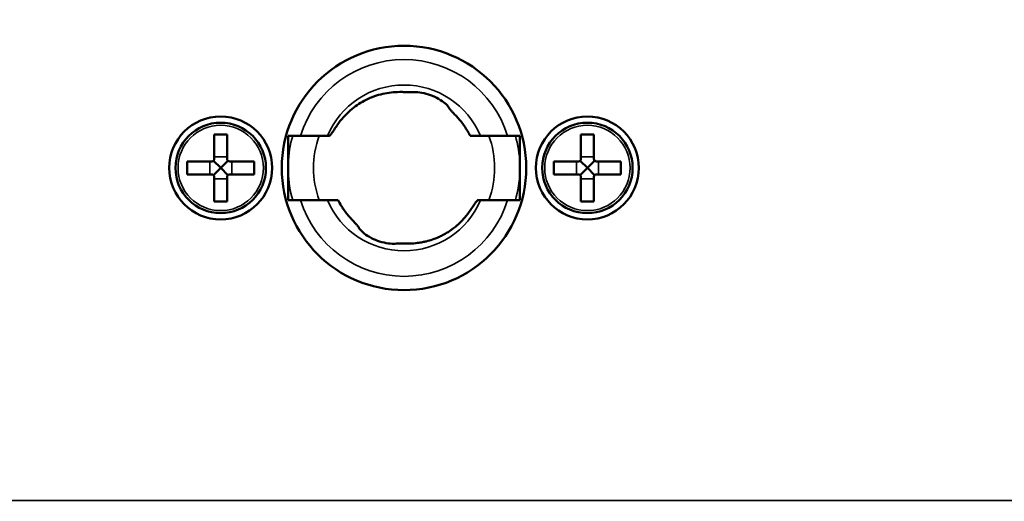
# Model space of a CAD drawing. Header units: millimetres. Extents: x 50 to 3176, y 50 to 2109.
# Tile 671 of 817: x 2407 to 2483, y 1036 to 1074. Entities that reach past the tile are written whole.
import ezdxf

# ---------------------------------------------------------------- set-up
doc = ezdxf.new("R2010")
doc.units = ezdxf.units.MM
doc.header["$LTSCALE"] = 10
for name, color, linetype, lineweight in [('Dimension (ISO)', 7, 'Continuous', 25), ('Visible (ISO)', 7, 'Continuous', 50), ('Visible Narrow (ISO)', 7, 'Continuous', 35)]:
    doc.layers.add(name, color=color, linetype=linetype, lineweight=lineweight)
doc.styles.add('Note Text (ANSI)', font='tahoma.ttf')
doc.dimstyles.new('Default (ISO)', dxfattribs={"dimscale": 10, "dimtxt": 1, "dimasz": 2.5, "dimexe": 3.175, "dimexo": 0, "dimgap": 0.762, "dimtad": 1, "dimrnd": 1e-08, "dimzin": 0, "dimdsep": 46, "dimtxsty": 'Note Text (ANSI)', "dimcen": 0.09, "dimdle": 10, "dimclrd": 1, "dimclre": 1, "dimclrt": 1, "dimazin": 0, "dimtfac": 3.5052, "dimtmove": 0, "dimatfit": 3, "dimfxl": 1, "dimtolj": 1, "dimtzin": 0, "dimlwd": -1, "dimlwe": -1, "dimarcsym": 0})

# ---------------------------------------------------------------- blocks, each defined once
blk = doc.blocks.new('*D13')
at = {"layer": 'Defpoints', "color": 0, "transparency": 16777216}
for p in [(2370.247, 1067.721), (2363.375, 1056.686)]:
    blk.add_point(p, dxfattribs=at)
at = {"layer": 'Dimension (ISO)', "color": 1, "transparency": 16777216}
for p, q in [((2383.462, 1088.942), (2521.218, 1310.149)), ((2363.375, 1056.686), (2370.247, 1067.721)), ((2350.159, 1035.464), (2336.944, 1014.243))]:
    blk.add_line(p, q, dxfattribs=at)
for points in [[(2379.925, 1091.145), (2386.999, 1086.74), (2370.247, 1067.721)], [(2346.622, 1037.667), (2353.696, 1033.262), (2363.375, 1056.686)]]:
    blk.add_solid(points, dxfattribs=at)
at = {"layer": 'Dimension (ISO)', "color": 1, "transparency": 16777216, "insert": (2422.55, 1190.872), "char_height": 10, "attachment_point": 1, "rotation": 58.08753, "style": 'Note Text (ANSI)'}
blk.add_mtext('\\A1;∅13.00 mm [∅0.512 in]', dxfattribs=at)

msp = doc.modelspace()

# ---------------------------------------------------------------- linework, layer by layer
at = {"layer": 'Visible (ISO)'}
for p, q in [((2422.0608, 1064.8033), (2422.0608, 1062.9033)), ((2423.0608, 1064.8033), (2422.0608, 1064.8033)), ((2423.0608, 1064.8033), (2423.0608, 1062.9033)), ((2427.8108, 1059.7033), (2427.8108, 1064.7033)), ((2427.8108, 1064.7033), (2428.7603, 1064.7033)), ((2430.8658, 1064.7033), (2428.7603, 1064.7033)), ((2442.7557, 1064.7033), (2444.8613, 1064.7033)), ((2444.8613, 1064.7033), (2445.8108, 1064.7033)), ((2445.8108, 1064.7033), (2445.8108, 1059.7033)), ((2450.5608, 1064.8033), (2450.5608, 1062.9033)), ((2451.5608, 1064.8033), (2450.5608, 1064.8033)), ((2451.5608, 1064.8033), (2451.5608, 1062.9033)), ((2419.9608, 1061.7033), (2419.9608, 1062.7033)), ((2421.8608, 1062.7033), (2419.9608, 1062.7033)), ((2422.5608, 1062.2033), (2422.0022, 1062.7619)), ((2422.5608, 1062.2033), (2422.0022, 1061.6447)), ((2422.5608, 1062.2033), (2423.1193, 1062.7619)), ((2422.5608, 1062.2033), (2423.1193, 1061.6447)), ((2425.1608, 1062.7033), (2423.2608, 1062.7033)), ((2425.1608, 1061.7033), (2425.1608, 1062.7033)), ((2448.4608, 1061.7033), (2448.4608, 1062.7033)), ((2450.3608, 1062.7033), (2448.4608, 1062.7033)), ((2451.0608, 1062.2033), (2450.5022, 1062.7619)), ((2451.0608, 1062.2033), (2450.5022, 1061.6447)), ((2451.0608, 1062.2033), (2451.6193, 1062.7619)), ((2451.0608, 1062.2033), (2451.6193, 1061.6447)), ((2453.6608, 1062.7033), (2451.7608, 1062.7033)), ((2453.6608, 1061.7033), (2453.6608, 1062.7033)), ((2421.8608, 1061.7033), (2419.9608, 1061.7033)), ((2422.0608, 1061.5033), (2422.0608, 1059.6033)), ((2423.0608, 1061.5033), (2423.0608, 1059.6033)), ((2425.1608, 1061.7033), (2423.2608, 1061.7033)), ((2450.3608, 1061.7033), (2448.4608, 1061.7033)), ((2450.5608, 1061.5033), (2450.5608, 1059.6033)), ((2451.5608, 1061.5033), (2451.5608, 1059.6033)), ((2453.6608, 1061.7033), (2451.7608, 1061.7033)), ((2423.0608, 1059.6033), (2422.0608, 1059.6033)), ((2428.7603, 1059.7033), (2427.8108, 1059.7033)), ((2430.8658, 1059.7033), (2428.7603, 1059.7033)), ((2442.5587, 1059.7033), (2442.7557, 1059.7033)), ((2442.7557, 1059.7033), (2444.8613, 1059.7033)), ((2445.8108, 1059.7033), (2444.8613, 1059.7033)), ((2451.5608, 1059.6033), (2450.5608, 1059.6033))]:
    msp.add_line(p, q, dxfattribs=at)
for centre, radius in [((2436.8108, 1062.2033), 9.5), ((2422.5608, 1062.2033), 4), ((2451.0608, 1062.2033), 4), ((2422.5608, 1062.2033), 3.5172), ((2451.0608, 1062.2033), 3.5172)]:
    msp.add_circle(centre, radius, dxfattribs=at)
for centre, start, end in [((2421.8608, 1062.9033), 270, 0), ((2423.2608, 1062.9033), 180, 270), ((2450.3608, 1062.9033), 270, 0), ((2451.7608, 1062.9033), 180, 270), ((2421.8608, 1061.5033), 0, 90), ((2423.2608, 1061.5033), 90, 180), ((2450.3608, 1061.5033), 0, 90), ((2451.7608, 1061.5033), 90, 180)]:
    msp.add_arc(centre, 0.2, start, end, dxfattribs=at)
for points, knots in [([(2431.7415, 1065.7033), (2432.0386, 1066.1153), (2432.3843, 1066.482), (2433.1112, 1067.0778), (2433.4784, 1067.3134), (2434.2817, 1067.7114), (2434.7172, 1067.8643), (2435.5929, 1068.0622), (2436.0328, 1068.1103), (2436.4731, 1068.1098)], [0.000001, 0.000001, 0.000001, 0.000001, 0.15397504, 0.15397504, 0.2902555, 0.2902555, 0.43753171, 0.43753171, 0.58044993, 0.58044993, 0.58044993, 0.58044993]), ([(2436.4731, 1068.1098), (2436.5315, 1068.1098), (2436.592, 1068.1097), (2436.6537, 1068.1094), (2436.7894, 1068.1089), (2436.9298, 1068.1073), (2437.0664, 1068.1049), (2437.1691, 1068.1031), (2437.2683, 1068.1008), (2437.3605, 1068.0991), (2437.4486, 1068.0975), (2437.5292, 1068.0964), (2437.5998, 1068.0969)], [0.000001, 0.000001, 0.000001, 0.000001, 0.01896608, 0.01896608, 0.01896608, 0.06063732, 0.06063732, 0.06063732, 0.09196662, 0.09196662, 0.09196662, 0.12188271, 0.12188271, 0.12188271, 0.12188271]), ([(2437.5998, 1068.0969), (2437.6037, 1068.0969), (2437.6075, 1068.097), (2437.7753, 1068.0975), (2437.9803, 1068.0825), (2438.4203, 1068.0052), (2438.6552, 1067.9421), (2439.0867, 1067.7851), (2439.3072, 1067.6823), (2439.6939, 1067.4588), (2439.8606, 1067.3385), (2440.1124, 1067.1259), (2440.2142, 1067.0192), (2440.2982, 1066.9034), (2440.3155, 1066.8744), (2440.3268, 1066.8495)], [0.13743423, 0.13743423, 0.13743423, 0.13743423, 0.13904254, 0.13904254, 0.20791772, 0.20791772, 0.27679289, 0.27679289, 0.34566807, 0.34566807, 0.41454325, 0.41454325, 0.48406452, 0.48406452, 0.5116232, 0.5116232, 0.5116232, 0.5116232]), ([(2440.3268, 1066.8495), (2440.3387, 1066.8229), (2440.3635, 1066.7872), (2440.3994, 1066.7432), (2440.4367, 1066.6975), (2440.4854, 1066.6434), (2440.5426, 1066.582), (2440.6028, 1066.5174), (2440.6713, 1066.4456), (2440.7444, 1066.3684), (2440.8144, 1066.2946), (2440.8877, 1066.2166), (2440.9615, 1066.1365)], [0.000001, 0.000001, 0.000001, 0.000001, 0.03120508, 0.03120508, 0.03120508, 0.06367245, 0.06367245, 0.06367245, 0.09789038, 0.09789038, 0.09789038, 0.13064547, 0.13064547, 0.13064547, 0.13064547]), ([(2440.9615, 1066.1365), (2441.1562, 1065.9253), (2441.3359, 1065.7), (2441.4988, 1065.4622), (2441.6642, 1065.2206), (2441.8117, 1064.967), (2441.9395, 1064.7033)], [0.000001, 0.000001, 0.000001, 0.000001, 0.08660912, 0.08660912, 0.08660912, 0.174571, 0.174571, 0.174571, 0.174571]), ([(2431.0002, 1064.7033), (2431.0112, 1064.7033), (2431.0252, 1064.7105), (2431.0594, 1064.7384), (2431.0797, 1064.7598), (2431.1495, 1064.8434), (2431.2066, 1064.9242), (2431.3387, 1065.1182), (2431.4133, 1065.2306), (2431.5717, 1065.4634), (2431.6549, 1065.5831), (2431.7415, 1065.7033)], [0.000001, 0.000001, 0.000001, 0.000001, 0.02186996, 0.02186996, 0.04489429, 0.04489429, 0.09203064, 0.09203064, 0.13941887, 0.13941887, 0.18415021, 0.18415021, 0.18415021, 0.18415021]), ([(2431.6914, 1059.7033), (2431.7657, 1059.5527), (2431.8464, 1059.4054), (2431.9333, 1059.2618), (2431.9885, 1059.1707), (2432.0461, 1059.0811), (2432.1061, 1058.993), (2432.1828, 1058.8803), (2432.2633, 1058.7705), (2432.3474, 1058.6635), (2432.4267, 1058.5625), (2432.5092, 1058.4642), (2432.5948, 1058.3685), (2432.6, 1058.3627), (2432.6051, 1058.357), (2432.6103, 1058.3513)], [0.00000113, 0.00000113, 0.00000113, 0.00000113, 0.05039017, 0.05039017, 0.05039017, 0.08235385, 0.08235385, 0.08235385, 0.12323168, 0.12323168, 0.12323168, 0.16179369, 0.16179369, 0.16179369, 0.16410951, 0.16410951, 0.16410951, 0.16410951]), ([(2442.5587, 1059.7033), (2442.5476, 1059.7033), (2442.5336, 1059.6961), (2442.4992, 1059.668), (2442.4787, 1059.6466), (2442.4085, 1059.5629), (2442.3511, 1059.4822), (2442.218, 1059.2881), (2442.1428, 1059.1756), (2441.983, 1058.9427), (2441.8992, 1058.8232), (2441.812, 1058.7033)], [0.000001, 0.000001, 0.000001, 0.000001, 0.0218994, 0.0218994, 0.04490075, 0.04490075, 0.09189784, 0.09189784, 0.13921277, 0.13921277, 0.18388072, 0.18388072, 0.18388072, 0.18388072]), ([(2437.2794, 1056.326), (2437.473, 1056.3306), (2437.6667, 1056.3448), (2437.86, 1056.3688), (2437.9906, 1056.385), (2438.1209, 1056.4057), (2438.2508, 1056.4309), (2438.346, 1056.4494), (2438.4409, 1056.4704), (2438.5355, 1056.4938), (2438.7002, 1056.5346), (2438.8636, 1056.5827), (2439.025, 1056.6383), (2439.1822, 1056.6924), (2439.3376, 1056.7536), (2439.4907, 1056.8217), (2439.5931, 1056.8673), (2439.6946, 1056.9161), (2439.7949, 1056.968), (2439.9434, 1057.0449), (2440.0889, 1057.1284), (2440.231, 1057.2185), (2440.3748, 1057.3097), (2440.5151, 1057.4077), (2440.6514, 1057.5122), (2440.7018, 1057.5508), (2440.7516, 1057.5904), (2440.8008, 1057.6308), (2440.9469, 1057.7507), (2441.0872, 1057.8779), (2441.2212, 1058.012), (2441.3701, 1058.1608), (2441.5111, 1058.3181), (2441.6438, 1058.4833), (2441.7015, 1058.5551), (2441.7575, 1058.6285), (2441.812, 1058.7033)], [0.000001, 0.000001, 0.000001, 0.000001, 0.06250117, 0.06250117, 0.06250117, 0.10472865, 0.10472865, 0.10472865, 0.13565712, 0.13565712, 0.13565712, 0.18953299, 0.18953299, 0.18953299, 0.24198451, 0.24198451, 0.24198451, 0.27707749, 0.27707749, 0.27707749, 0.32906081, 0.32906081, 0.32906081, 0.38172185, 0.38172185, 0.38172185, 0.4011818, 0.4011818, 0.4011818, 0.45892171, 0.45892171, 0.45892171, 0.52303173, 0.52303173, 0.52303173, 0.55091187, 0.55091187, 0.55091187, 0.55091187]), ([(2433.287, 1057.5766), (2433.2782, 1057.6026), (2433.2543, 1057.6393), (2433.2175, 1057.6857), (2433.179, 1057.7343), (2433.1271, 1057.7927), (2433.0654, 1057.8597), (2433.0001, 1057.9307), (2432.9251, 1058.0101), (2432.8452, 1058.0957), (2432.7692, 1058.1771), (2432.6897, 1058.2632), (2432.6103, 1058.3513)], [0.000001, 0.000001, 0.000001, 0.000001, 0.03371926, 0.03371926, 0.03371926, 0.06895056, 0.06895056, 0.06895056, 0.1063191, 0.1063191, 0.1063191, 0.14186178, 0.14186178, 0.14186178, 0.14186178]), ([(2436.1079, 1056.3117), (2436.0762, 1056.3104), (2436.0436, 1056.3097), (2435.8462, 1056.3091), (2435.6412, 1056.3241), (2435.2013, 1056.4014), (2434.9663, 1056.4644), (2434.5348, 1056.6215), (2434.3143, 1056.7242), (2433.9276, 1056.9478), (2433.7609, 1057.0681), (2433.5091, 1057.2807), (2433.4073, 1057.3874), (2433.3167, 1057.5123), (2433.2969, 1057.548), (2433.287, 1057.5766)], [-0.42855344, -0.42855344, -0.42855344, -0.42855344, -0.41454325, -0.41454325, -0.34566807, -0.34566807, -0.27679289, -0.27679289, -0.20791772, -0.20791772, -0.13904254, -0.13904254, -0.06952127, -0.06952127, -0.03428968, -0.03428968, -0.03428968, -0.03428968]), ([(2437.2794, 1056.326), (2437.182, 1056.3237), (2437.0794, 1056.3215), (2436.9751, 1056.3199), (2436.8662, 1056.3182), (2436.7565, 1056.3173), (2436.6498, 1056.3169), (2436.543, 1056.3165), (2436.4408, 1056.3165), (2436.3469, 1056.316), (2436.2574, 1056.3156), (2436.1769, 1056.3145), (2436.1079, 1056.3117)], [0.000001, 0.000001, 0.000001, 0.000001, 0.03143229, 0.03143229, 0.03143229, 0.06421496, 0.06421496, 0.06421496, 0.09703345, 0.09703345, 0.09703345, 0.12830194, 0.12830194, 0.12830194, 0.12830194])]:
    msp.add_open_spline(points, degree=3, knots=knots, dxfattribs=at)
for points, weights in [([(2431.0002, 1064.7033), (2430.9337, 1064.7033), (2430.8658, 1064.7033)], [1.00294305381, 1.00278998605, 1.00252606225]), ([(2441.9395, 1064.7033), (2442.3226, 1064.7033), (2442.7557, 1064.7033)], [1.0013928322, 1.00423127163, 1.0025366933]), ([(2431.6914, 1059.7033), (2431.3042, 1059.7033), (2430.8658, 1059.7033)], [1.00140006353, 1.00430274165, 1.00256090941])]:
    msp.add_rational_spline(points, weights, degree=2, dxfattribs=at)
at = {"layer": 'Visible Narrow (ISO)'}
for p, q in [((2422.0608, 1063.0568), (2423.0608, 1063.0568)), ((2450.5608, 1063.0568), (2451.5608, 1063.0568)), ((2421.7072, 1061.7033), (2421.7072, 1062.7033)), ((2423.4143, 1062.7033), (2423.4143, 1061.7033)), ((2450.2072, 1061.7033), (2450.2072, 1062.7033)), ((2451.9143, 1062.7033), (2451.9143, 1061.7033)), ((2423.0608, 1061.3497), (2422.0608, 1061.3497)), ((2451.5608, 1061.3497), (2450.5608, 1061.3497)), ((2182.3108, 1036.3533), (2551.3108, 1036.3533))]:
    msp.add_line(p, q, dxfattribs=at)
for centre in [(2422.5608, 1062.2033), (2451.0608, 1062.2033)]:
    msp.add_circle(centre, 3.3172, dxfattribs=at)
for radius, start, end in [(8.4297, 17.25167, 162.74833), (6.4492, 22.808067, 157.191933), (9.0061, 163.883643, 177.887109), (7.0429, 159.208433, 200.791567), (7.0429, 339.208433, 20.791567), (9.0061, 2.112891, 16.116357), (9.0061, 182.112891, 196.116357), (9.0061, 343.883643, 357.887109), (8.4297, 197.25167, 342.74833), (6.4492, 202.808067, 337.191933)]:
    msp.add_arc((2436.8108, 1062.2033), radius, start, end, dxfattribs=at)

# ---------------------------------------------------------------- dimensions: what is measured, and where the dimension line sits
at = {"layer": 'Dimension (ISO)', "color": 1, "true_color": 0xff0000}
dim = msp.add_diameter_dim_2p(p1=(2363.3747, 1056.6857), p2=(2370.2468, 1067.7208), text='<> mm [∅0.512 in]', dimstyle='Default (ISO)', override={"dimgap": 0.762, "dimdec": 2, "dimlfac": 1, "dimpost": '', "dimtol": 0, "dimlim": 0, "dimtp": 0, "dimtm": 0, "dimtdec": 2, "dimatfit": 2}, dxfattribs=at)
dim.commit()
dim.dimension.update_dxf_attribs({"geometry": '*D13', "text_midpoint": (2478.6567, 1241.8042), "dimtype": 163})

doc.saveas('drawing.dxf')
